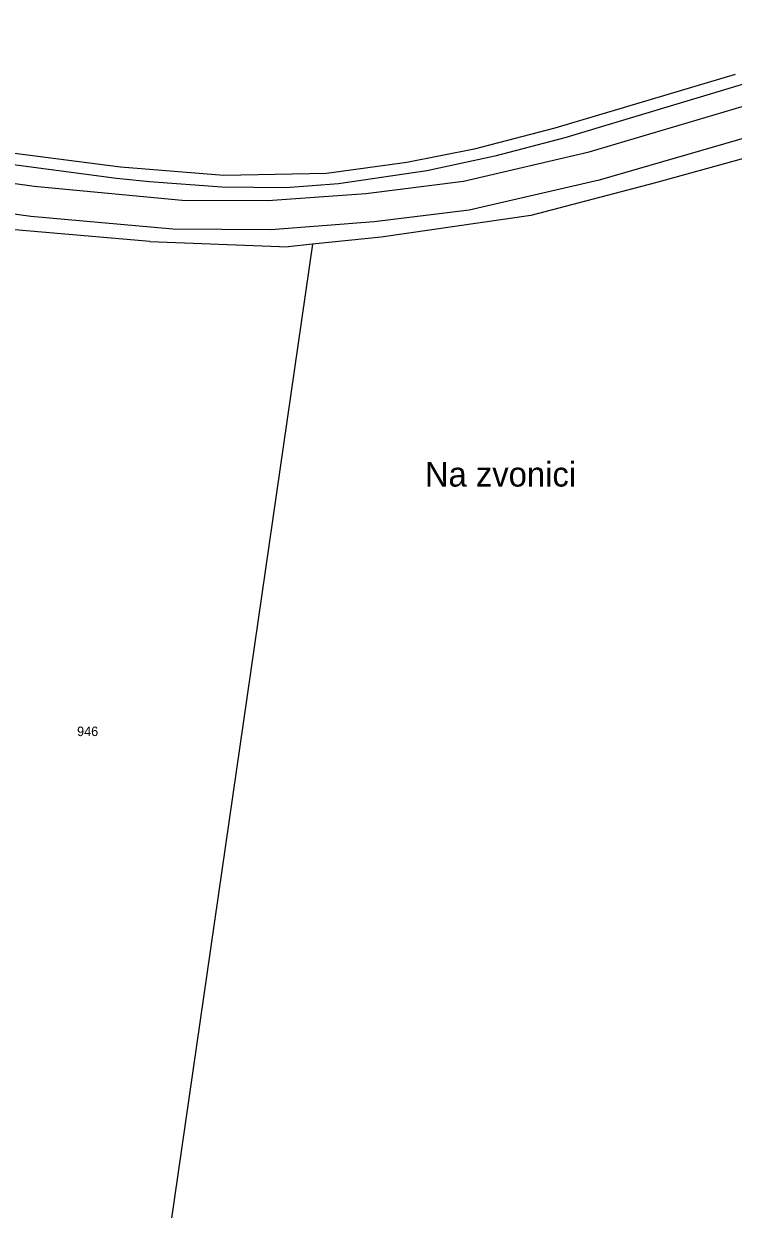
# Model space of a CAD drawing. Extents: x -738131 to -734179, y -1033447 to -1030078.
# Drawn here: x -735356.9 to -735229.5, y -1032166.9 to -1031954.3 of the extents above; entities that cross this region are included whole.
import ezdxf

# ---------------------------------------------------------------- set-up
doc = ezdxf.new("R2010")
doc.units = 0
for name, color, linetype in [('Vrstva 1', 7, 'Continuous'), ('Vrstva 2', 7, 'Continuous'), ('Vrstva 4', 7, 'Continuous'), ('Vrstva 7', 7, 'Continuous')]:
    doc.layers.add(name, color=color, linetype=linetype)

msp = doc.modelspace()

# ---------------------------------------------------------------- linework, layer by layer
at = {"layer": 'Vrstva 1'}
for points in [[(-735191.7, -1031954.31), (-735259.77, -1031974.78)], [(-735229.19, -1031963.41), (-735261.58, -1031973.04)], [(-735261.58, -1031973.04), (-735276.03, -1031976.79)], [(-735259.77, -1031974.78), (-735272.33, -1031978.06)], [(-735339.53, -1031980.04), (-735375.31, -1031975.45)], [(-735276.03, -1031976.79), (-735288.16, -1031979.2)], [(-735218.37, -1031975.9), (-735243.49, -1031982.83)], [(-735340.26, -1031982.06), (-735375.47, -1031977.39)], [(-735272.33, -1031978.06), (-735284.55, -1031980.72)], [(-735320.98, -1031981.55), (-735339.53, -1031980.04)], [(-735302.52, -1031981.18), (-735320.98, -1031981.55)], [(-735288.16, -1031979.2), (-735302.52, -1031981.18)], [(-735284.55, -1031980.72), (-735300.37, -1031983)], [(-735334.29, -1031982.69), (-735340.26, -1031982.06)], [(-735321.33, -1031983.61), (-735334.29, -1031982.69)], [(-735300.37, -1031983), (-735309.83, -1031983.72)], [(-735243.49, -1031982.83), (-735265.88, -1031988.69)], [(-735309.83, -1031983.72), (-735321.33, -1031983.61)], [(-735265.88, -1031988.69), (-735292.72, -1031992.6)], [(-735334.27, -1031993.38), (-735358.46, -1031991.25)], [(-735334.27, -1031993.38), (-735309.41, -1031994.32)], [(-735305.05, -1031993.87), (-735331.16, -1032173.93)], [(-735305.05, -1031993.87), (-735309.41, -1031994.32)], [(-735292.72, -1031992.6), (-735305.05, -1031993.87)]]:
    msp.add_lwpolyline(points, dxfattribs=at)
at = {"layer": 'Vrstva 4'}
for points in [[(-735255.4, -1031977.28), (-735208.6, -1031963.41)], [(-735208.16, -1031969.2), (-735253.6, -1031982.39)], [(-735277.94, -1031982.55), (-735255.4, -1031977.28)], [(-735380.19, -1031979.93), (-735355.04, -1031983.45)], [(-735295.47, -1031984.77), (-735277.94, -1031982.55)], [(-735253.6, -1031982.39), (-735276.96, -1031987.74)], [(-735355.04, -1031983.45), (-735328.43, -1031985.98)], [(-735313.08, -1031986.03), (-735295.47, -1031984.77)], [(-735355.61, -1031988.86), (-735376.03, -1031986.08)], [(-735328.43, -1031985.98), (-735313.08, -1031986.03)], [(-735330.1, -1031991.18), (-735355.61, -1031988.86)], [(-735276.96, -1031987.74), (-735293.99, -1031989.84)], [(-735312.56, -1031991.29), (-735330.1, -1031991.18)], [(-735293.99, -1031989.84), (-735312.56, -1031991.29)]]:
    msp.add_lwpolyline(points, dxfattribs=at)

# ---------------------------------------------------------------- texts
at = {"layer": 'Vrstva 2'}
msp.add_text('946', height=1.7, dxfattribs=at).set_placement((-735347.31, -1032082.07))
at = {"layer": 'Vrstva 7'}
msp.add_text('Na zvonici', height=4.4, dxfattribs=at).set_placement((-735284.9, -1032037.32))

doc.saveas('drawing.dxf')
